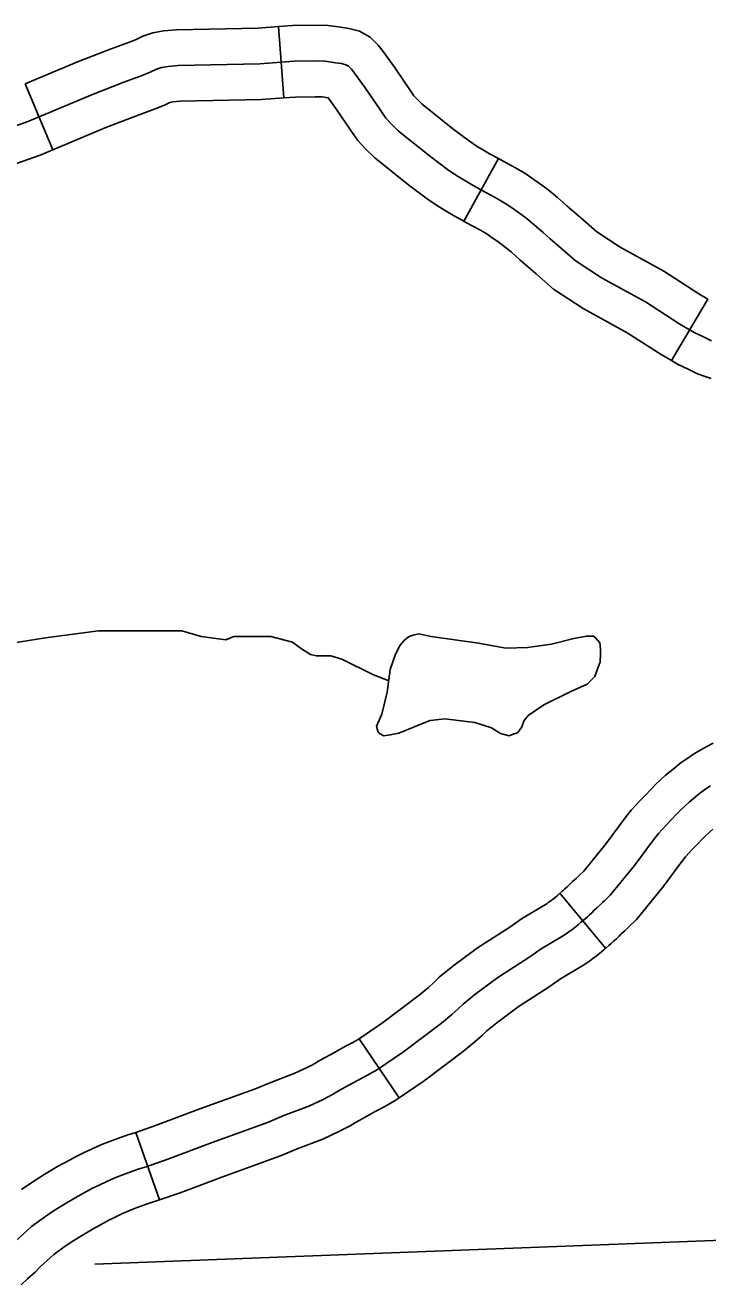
# Model space of a CAD drawing. Extents: x 1720274 to 1751788, y 372074 to 391887.
# Drawn here: x 1730423.1 to 1730649.2, y 378734.6 to 379151.8 of the extents above; entities that cross this region are included whole.
import ezdxf

# ---------------------------------------------------------------- set-up
doc = ezdxf.new("R2010")
doc.units = 0
for name, color, linetype in [('Level 32', 7, 'Continuous'), ('Level 35', 7, 'Continuous'), ('Level 5', 7, 'Continuous')]:
    doc.layers.add(name, color=color, linetype=linetype)

msp = doc.modelspace()

# ---------------------------------------------------------------- linework, layer by layer
at = {"layer": 'Level 32'}
for p, q in [((1730508.79, 379127.76), (1730507.01, 379151.39)), ((1730432.32, 379110.56), (1730423.12, 379132.41)), ((1730568.42, 379086.89), (1730579.85, 379107.65)), ((1730637.14, 379040.74), (1730649.22, 379061.13)), ((1730600.2, 378864.3), (1730615.38, 378846.1)), ((1730533.69, 378816.12), (1730547.01, 378796.52)), ((1730459.74, 378785.09), (1730467.63, 378762.74))]:
    msp.add_line(p, q, dxfattribs=at)
for points in [[(1730507.01, 379151.39), (1730511.64, 379151.75), (1730519.32, 379151.85), (1730523.46, 379151.73), (1730527.56, 379151.16), (1730530.28, 379150.77), (1730533.81, 379149.83), (1730537.4, 379147.83), (1730540.03, 379145.2), (1730541.66, 379143.13), (1730545.43, 379137.92), (1730550.53, 379130.41), (1730551.88, 379128.49), (1730552.84, 379127.42), (1730554.63, 379125.7), (1730564.74, 379117.57), (1730570.29, 379113.42), (1730572.87, 379111.72), (1730574.9, 379110.49), (1730576.87, 379109.29), (1730579.85, 379107.65)], [(1730423.12, 379132.41), (1730440.96, 379139.91), (1730451.57, 379144.01), (1730457.64, 379146.28), (1730459.84, 379147.15), (1730462.13, 379148.24), (1730465.38, 379149.32), (1730468.95, 379149.95), (1730473.19, 379150.31), (1730500.24, 379150.88), (1730507.01, 379151.39)], [(1730410.67, 379115.27), (1730423.83, 379119.85), (1730445.39, 379128.92), (1730455.79, 379132.93), (1730461.89, 379135.22), (1730464.57, 379136.27), (1730466.57, 379137.23), (1730468.29, 379137.8), (1730470.48, 379138.18), (1730473.82, 379138.47), (1730500.81, 379139.04), (1730512.16, 379139.9), (1730519.22, 379140), (1730522.47, 379139.9), (1730525.9, 379139.42), (1730527.9, 379139.14), (1730529.33, 379138.76)], [(1730529.33, 379138.76), (1730530.19, 379138.28), (1730531.15, 379137.32), (1730532.2, 379135.99), (1730535.73, 379131.12), (1730540.78, 379123.67), (1730542.59, 379121.09), (1730544.31, 379119.18), (1730546.79, 379116.8), (1730557.48, 379108.2), (1730563.48, 379103.71), (1730566.54, 379101.71), (1730568.73, 379100.37), (1730570.93, 379099.04), (1730574.74, 379096.94), (1730579.51, 379094.36), (1730582.28, 379092.73), (1730584.57, 379091.21), (1730586.57, 379089.77), (1730588.95, 379088.06), (1730591.72, 379085.76), (1730594.77, 379083.09), (1730597.06, 379081.09), (1730600.11, 379078.41), (1730605.27, 379073.92), (1730614.04, 379068.2), (1730628.54, 379060.18), (1730639.99, 379052.82), (1730644.66, 379050.05), (1730647.81, 379048.62), (1730650.48, 379047.29)], [(1730432.32, 379110.56), (1730449.82, 379117.93), (1730460, 379121.86), (1730466.14, 379124.16), (1730469.29, 379125.4), (1730471.01, 379126.22), (1730471.19, 379126.28), (1730472, 379126.42), (1730474.45, 379126.63), (1730501.39, 379127.2), (1730508.8, 379127.76)], [(1730508.79, 379127.76), (1730512.69, 379128.06), (1730519.13, 379128.14), (1730521.47, 379128.08), (1730523.5, 379127.79), (1730526.02, 379124.31), (1730531.03, 379116.93), (1730533.31, 379113.7), (1730535.79, 379110.94), (1730538.95, 379107.89), (1730550.21, 379098.83), (1730556.68, 379094.01), (1730560.2, 379091.69), (1730562.57, 379090.25), (1730564.98, 379088.78), (1730568.42, 379086.89)], [(1730358.05, 379073.73), (1730360.32, 379074.52), (1730363.83, 379075.83), (1730366.8, 379076.97), (1730369.39, 379078.2), (1730373.36, 379080.25), (1730380.57, 379085.58), (1730386.55, 379091.36), (1730390.77, 379095.06), (1730392.9, 379096.81), (1730393.73, 379097.38), (1730394.54, 379097.81), (1730396.39, 379098.7), (1730397.42, 379099.16), (1730405.06, 379101.39), (1730414.22, 379103.96), (1730428.08, 379108.78), (1730432.32, 379110.56)], [(1730579.85, 379107.65), (1730580.42, 379107.34), (1730585.33, 379104.68), (1730588.57, 379102.78), (1730591.3, 379100.96), (1730593.48, 379099.4), (1730596.21, 379097.44), (1730599.4, 379094.79), (1730602.58, 379092), (1730604.87, 379090), (1730607.91, 379087.34), (1730612.43, 379083.4), (1730620.16, 379078.36), (1730634.62, 379070.36), (1730646.21, 379062.91), (1730649.22, 379061.13)], [(1730568.42, 379086.89), (1730569.07, 379086.53), (1730573.69, 379084.03), (1730575.98, 379082.69), (1730577.83, 379081.46), (1730579.66, 379080.15), (1730581.7, 379078.68), (1730584.04, 379076.74), (1730586.97, 379074.18), (1730589.25, 379072.17), (1730592.32, 379069.49), (1730598.1, 379064.45), (1730607.93, 379058.04), (1730622.46, 379049.99), (1730633.76, 379042.74), (1730637.14, 379040.74)], [(1730637.14, 379040.74), (1730639.17, 379039.53), (1730642.7, 379037.93), (1730645.84, 379036.36), (1730648.34, 379035.47), (1730650.36, 379034.83)], [(1730650.98, 378913.98), (1730648.93, 378912.88), (1730646.86, 378911.84), (1730644.76, 378910.57), (1730643.38, 378909.64), (1730642.22, 378908.84), (1730640.39, 378907.58), (1730639.13, 378906.63), (1730638.26, 378905.91), (1730635.24, 378903.4), (1730632.04, 378900.42), (1730630.23, 378898.58), (1730628.77, 378897.02), (1730626.75, 378894.95), (1730623.87, 378891.81), (1730621.84, 378889.29), (1730615.59, 378880.84), (1730608.11, 378871.67), (1730606.74, 378870.34), (1730606.15, 378869.77), (1730605.57, 378869.21), (1730604.41, 378868.16), (1730603.44, 378867.25), (1730602.65, 378866.49), (1730601.88, 378865.78), (1730601.4, 378865.34), (1730600.9, 378864.9), (1730600.18, 378864.28), (1730600.21, 378864.3)], [(1730650.08, 378899.87), (1730648.95, 378899.08), (1730647.33, 378897.98), (1730646.5, 378897.34), (1730645.81, 378896.78), (1730643.07, 378894.5), (1730640.3, 378891.92), (1730638.79, 378890.38), (1730637.34, 378888.83), (1730635.36, 378886.8), (1730632.86, 378884.08), (1730631.22, 378882.04), (1730624.95, 378873.56), (1730616.87, 378863.66), (1730614.98, 378861.82), (1730614.37, 378861.23), (1730613.66, 378860.55), (1730612.43, 378859.44), (1730611.63, 378858.68), (1730610.79, 378857.88)], [(1730650.9, 378885.6), (1730648.57, 378883.43), (1730647.34, 378882.18), (1730645.91, 378880.65), (1730643.97, 378878.66), (1730641.84, 378876.34), (1730640.6, 378874.8), (1730634.31, 378866.29), (1730625.62, 378855.65), (1730623.22, 378853.31), (1730622.59, 378852.7), (1730621.74, 378851.88), (1730620.46, 378850.72), (1730619.81, 378850.12), (1730618.93, 378849.26), (1730617.89, 378848.31), (1730617.25, 378847.72), (1730616.47, 378847.03), (1730615.48, 378846.18), (1730615.37, 378846.09)], [(1730600.2, 378864.3), (1730599.38, 378863.61), (1730598.52, 378862.85), (1730597.76, 378862.21), (1730597.2, 378861.82), (1730596.38, 378861.2), (1730595.87, 378860.86), (1730594.92, 378860.27), (1730587.49, 378855.85), (1730583.66, 378853.12), (1730572.97, 378846.2), (1730564.78, 378840.15), (1730560.29, 378836.5), (1730558.4, 378834.67), (1730556.69, 378833.13), (1730553.62, 378830.57), (1730541.5, 378821.43), (1730533.69, 378816.12)], [(1730610.79, 378857.88), (1730609.89, 378857.04), (1730609.32, 378856.53), (1730608.69, 378855.96), (1730607.83, 378855.23), (1730607.1, 378854.62), (1730606.26, 378853.88), (1730605.01, 378852.83), (1730604.18, 378852.24), (1730603.2, 378851.5), (1730602.27, 378850.89), (1730601.1, 378850.15), (1730593.97, 378845.91), (1730590.32, 378843.31), (1730579.71, 378836.45), (1730572.04, 378830.78), (1730568.16, 378827.63), (1730566.49, 378826.01), (1730564.44, 378824.17), (1730560.98, 378821.28), (1730548.41, 378811.79), (1730539.44, 378805.7), (1730537.29, 378804.5), (1730535.04, 378803.29), (1730533.36, 378802.4), (1730531.79, 378801.51), (1730529.9, 378800.51), (1730528.07, 378799.51), (1730526.39, 378798.52), (1730524.93, 378797.63), (1730523.51, 378796.89), (1730521.78, 378796), (1730517.06, 378793.8), (1730508.84, 378790.65), (1730503.39, 378788.39), (1730485.09, 378781.78), (1730470.37, 378776.28), (1730463.19, 378773.75), (1730460.84, 378773.01), (1730458.99, 378772.35), (1730455.17, 378770.97), (1730452.81, 378770.07), (1730450.12, 378768.83), (1730447.57, 378767.64), (1730445.44, 378766.59), (1730443.42, 378765.5), (1730439.71, 378763.48), (1730435.6, 378761.01), (1730432.15, 378758.87), (1730428.75, 378756.51), (1730425.16, 378753.89), (1730419.99, 378749.21)], [(1730615.38, 378846.1), (1730614.81, 378845.62), (1730614.01, 378844.91), (1730612.27, 378843.44), (1730611.16, 378842.66), (1730610.02, 378841.81), (1730608.67, 378840.92), (1730607.27, 378840.04), (1730600.45, 378835.98), (1730596.98, 378833.51), (1730586.46, 378826.7), (1730579.3, 378821.41), (1730576.04, 378818.76), (1730574.57, 378817.34), (1730572.2, 378815.21), (1730568.35, 378812), (1730555.31, 378802.15), (1730547.01, 378796.52)], [(1730533.69, 378816.12), (1730533.2, 378815.79), (1730531.6, 378814.89), (1730529.46, 378813.75), (1730527.66, 378812.79), (1730526.1, 378811.9), (1730524.31, 378810.96), (1730522.21, 378809.82), (1730520.29, 378808.67), (1730519.11, 378807.96), (1730518.07, 378807.42), (1730516.56, 378806.64), (1730512.43, 378804.71), (1730504.45, 378801.66), (1730499.1, 378799.45), (1730481, 378792.91), (1730466.32, 378787.41), (1730459.74, 378785.09)], [(1730547.01, 378796.52), (1730545.68, 378795.62), (1730542.99, 378794.11), (1730540.62, 378792.84), (1730539.07, 378792.01), (1730537.48, 378791.11), (1730535.5, 378790.07), (1730533.93, 378789.21), (1730532.5, 378788.36), (1730530.74, 378787.29), (1730528.96, 378786.37), (1730527.01, 378785.36), (1730521.69, 378782.88), (1730513.22, 378779.64), (1730507.67, 378777.34), (1730489.18, 378770.66), (1730474.41, 378765.14), (1730467.63, 378762.74)], [(1730459.74, 378785.09), (1730459.45, 378784.99), (1730457.1, 378784.25), (1730455, 378783.51), (1730451.04, 378782.08), (1730448.23, 378781), (1730445.12, 378779.58), (1730442.43, 378778.31), (1730440.02, 378777.13), (1730437.77, 378775.92), (1730433.82, 378773.76), (1730429.42, 378771.12), (1730425.65, 378768.78), (1730421.88, 378766.17)], [(1730467.63, 378762.74), (1730466.94, 378762.5), (1730464.59, 378761.76), (1730462.98, 378761.2), (1730459.3, 378759.86), (1730457.4, 378759.14), (1730455.11, 378758.09), (1730452.71, 378756.96), (1730450.86, 378756.05), (1730449.06, 378755.08), (1730445.61, 378753.19), (1730441.77, 378750.89), (1730438.66, 378748.96), (1730435.62, 378746.85), (1730432.65, 378744.69), (1730428.2, 378740.66), (1730426.38, 378738.81), (1730423.94, 378736.64), (1730421.84, 378734.62)]]:
    msp.add_lwpolyline(points, dxfattribs=at)
at = {"layer": 'Level 35'}
msp.add_lwpolyline([(1730416.04, 378946.73), (1730429.86, 378948.97), (1730447.4, 378951.21), (1730464.95, 378951.21), (1730475.03, 378951.21), (1730481.38, 378949.34), (1730489.59, 378948.22), (1730492.21, 378949.34), (1730499.3, 378949.34), (1730504.53, 378949.34), (1730511.62, 378947.47), (1730514.61, 378945.23), (1730517.6, 378943.36), (1730519.46, 378942.99), (1730524.32, 378942.99), (1730528.05, 378941.87), (1730538.51, 378936.64), (1730543.36, 378934.77)], dxfattribs=at)
msp.add_lwpolyline([(1730557.57, 378949.38), (1730573.31, 378947.19), (1730582.34, 378945.54), (1730589.46, 378945.68), (1730597.4, 378946.78), (1730604.79, 378948.69), (1730609.03, 378949.52), (1730611.36, 378949.52), (1730612.04, 378948.97), (1730613.41, 378947.32), (1730613.68, 378945.13), (1730613.68, 378943.49), (1730613.55, 378941.02), (1730612.45, 378938.01), (1730611.77, 378936.09), (1730609.3, 378933.62), (1730603.83, 378931.15), (1730594.93, 378926.77), (1730589.73, 378923.21), (1730588.36, 378921.56), (1730587.54, 378919.23), (1730586.17, 378917.45), (1730584.8, 378917.04), (1730583.43, 378916.49), (1730580.56, 378917.18), (1730577.55, 378919.1), (1730572.07, 378920.88), (1730562.08, 378922.11), (1730557.29, 378921.56), (1730554.14, 378920.33), (1730546.89, 378917.31), (1730544.02, 378916.77), (1730541.96, 378916.49), (1730540.46, 378917.18), (1730539.91, 378918), (1730539.5, 378919.64), (1730541.28, 378923.62), (1730543.06, 378930.88), (1730544.02, 378938.42), (1730545.79, 378943.49), (1730547.3, 378946.5), (1730548.67, 378948.01), (1730550.04, 378949.24), (1730551.68, 378949.79), (1730553.46, 378950.2)], close=True, dxfattribs=at)
at = {"layer": 'Level 5'}
msp.add_lwpolyline([(1730446.14, 378741.51), (1730873.4, 378757.83)], dxfattribs=at)

doc.saveas('drawing.dxf')
